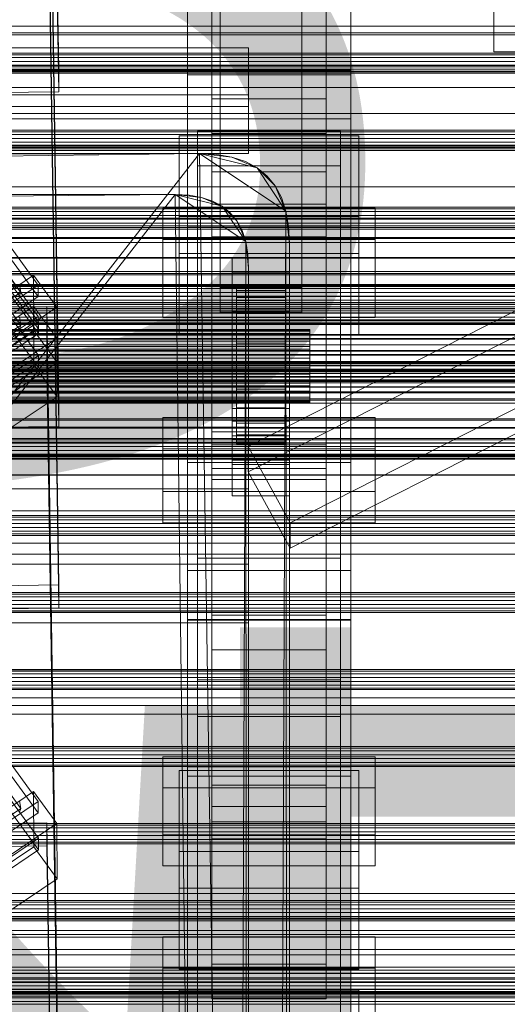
# Model space of a CAD drawing. Header units: millimetres. Extents: x -4395 to 65662, y -65530 to 6847.
# Tile 454 of 656: x 369 to 488, y -33423 to -33182. Entities that reach past the tile are written whole.
import ezdxf

# ---------------------------------------------------------------- set-up
doc = ezdxf.new("R2010")
doc.units = ezdxf.units.MM
for name, color, linetype, lineweight in [('COTAS_O', 1, 'Continuous', 0), ('COTAS_P', 1, 'Continuous', 0), ('frontal_C01', 7, 'Continuous', 0), ('frontal_C02', 7, 'Continuous', 0), ('frontal_C03', 7, 'Continuous', 0), ('frontal_secador', 7, 'Continuous', 0)]:
    doc.layers.add(name, color=color, linetype=linetype, lineweight=lineweight)
doc.dimstyles.new('R19_100', dxfattribs={"dimtxt": 250, "dimasz": 150, "dimexe": 150, "dimexo": 80, "dimgap": 100, "dimtad": 1, "dimtih": 1, "dimtoh": 1, "dimdsep": 46, "dimcen": 0.09, "dimadec": 0, "dimazin": 0, "dimtfac": 1, "dimtdec": 4, "dimtofl": 0, "dimtmove": 0, "dimatfit": 3, "dimfxl": 1, "dimtolj": 1, "dimtzin": 0, "dimarcsym": 0})

# ---------------------------------------------------------------- blocks, each defined once
blk = doc.blocks.new('DIM_R33_43')
at = {"layer": 'COTAS_O'}
for p, q in [((-1725, -33700), (-1575, -33655)), ((1725, -33700), (1575, -33655)), ((-1725, -34400), (-1725, -33700)), ((-1725, -33700), (1725, -33700)), ((-1725, -33700), (-1575, -33745)), ((1725, -33700), (1575, -33745)), ((1725, -34400), (1725, -33700))]:
    blk.add_line(p, q, dxfattribs=at)
blk.add_text('3450 O', height=250, dxfattribs=at).set_placement((0, -33600))
blk = doc.blocks.new('DIM_R33_44')
at = {"layer": 'COTAS_P'}
for p, q in [((-150, -32200), (550, -32200)), ((550, -32200), (505, -32350)), ((550, -34800), (550, -32200)), ((550, -32200), (595, -32350)), ((550, -34800), (505, -34650)), ((550, -34800), (595, -34650)), ((-150, -34800), (550, -34800))]:
    blk.add_line(p, q, dxfattribs=at)
blk.add_text('2600 P', height=250, rotation=90, dxfattribs=at).set_placement((450, -33500))

msp = doc.modelspace()

# ---------------------------------------------------------------- linework, layer by layer
at = {"layer": 'frontal_C01'}
for p, q in [((485, -32975.631), (485, -33190.144)), ((375.644, -32999.864), (378.512, -33194.239)), ((416, -33219.482), (416, -33003.631)), ((444, -33003.631), (444, -33219.482)), ((378.512, -33199.885), (375.644, -33005.509)), ((416, -33011.534), (416, -33227.386)), ((444, -33227.386), (444, -33011.534)), ((410, -33194.59), (410, -33043.584)), ((450, -33043.584), (450, -33194.59)), ((410, -33232.964), (410, -33081.958)), ((450, -33232.964), (450, -33081.958)), ((375.644, -33126.142), (378.512, -33320.517)), ((378.512, -33326.163), (375.644, -33131.787)), ((416, -33374.722), (416, -33158.871)), ((444, -33158.871), (444, -33374.722)), ((424.864, -33286.612), (674.864, -33159.979)), ((674.864, -33166.188), (424.864, -33292.821)), ((416, -33166.774), (416, -33382.625)), ((444, -33382.625), (444, -33166.774)), ((435.136, -33305.275), (685.136, -33178.643)), ((485, -33180.55), (485, -33190.144)), ((435.136, -33311.485), (685.136, -33184.852)), ((-425, -33189.122), (425, -33189.122)), ((425, -33189.122), (425, -33203.46)), ((425, -33189.122), (425, -33200.634)), ((485, -33190.144), (775, -33190.144)), ((378.512, -33194.239), (360.514, -33194.484)), ((378.512, -33199.885), (378.512, -33194.239)), ((450, -33194.59), (410, -33194.59)), ((410, -33194.59), (410, -33232.964)), ((410, -33290.556), (410, -33194.59)), ((450, -33232.964), (450, -33194.59)), ((450, -33194.59), (450, -33290.556)), ((360.514, -33200.129), (378.512, -33199.885)), ((425, -33200.634), (-425, -33200.634)), ((416, -33210.118), (416, -33201.65)), ((416, -33201.65), (444, -33201.65)), ((416, -33286.267), (416, -33201.65)), ((425, -33214.972), (425, -33200.634)), ((444, -33201.65), (444, -33210.118)), ((444, -33201.65), (444, -33286.267)), ((425, -33203.46), (-425, -33203.46)), ((425, -33214.972), (425, -33203.46)), ((345.969, -33209.443), (373.501, -33247.154)), ((412.5, -33218.011), (412.5, -33209.543)), ((412.5, -33209.543), (447.5, -33209.543)), ((412.5, -33487.752), (412.5, -33209.543)), ((447.5, -33209.543), (447.5, -33218.011)), ((447.5, -33209.543), (447.5, -33487.752)), ((408, -33230.435), (408, -33210.677)), ((408, -33210.677), (452, -33210.677)), ((408, -33239.457), (408, -33210.677)), ((444, -33210.118), (416, -33210.118)), ((416, -33210.118), (416, -33294.735)), ((444, -33294.735), (444, -33210.118)), ((452, -33210.677), (452, -33230.435)), ((452, -33210.677), (452, -33239.457)), ((373.513, -33249.977), (345.981, -33212.266)), ((-425, -33214.972), (425, -33214.972)), ((346.008, -33218.475), (373.539, -33256.187)), ((447.5, -33218.011), (412.5, -33218.011)), ((412.5, -33496.219), (412.5, -33218.011)), ((447.5, -33496.219), (447.5, -33218.011)), ((373.551, -33259.009), (346.02, -33221.298)), ((444, -33219.482), (416, -33219.482)), ((416, -33219.482), (416, -33227.386)), ((444, -33227.386), (444, -33219.482)), ((416, -33227.386), (444, -33227.386)), ((452, -33230.435), (408, -33230.435)), ((408, -33230.435), (408, -33259.215)), ((452, -33259.215), (452, -33230.435)), ((410, -33232.964), (450, -33232.964)), ((410, -33328.93), (410, -33232.964)), ((450, -33328.93), (450, -33232.964)), ((452, -33239.457), (408, -33239.457)), ((408, -33239.457), (408, -33259.215)), ((452, -33259.215), (452, -33239.457)), ((369.265, -33248.918), (363.53, -33241.062)), ((360.882, -33252.444), (372.35, -33244.736)), ((372.35, -33244.736), (372.408, -33258.285)), ((372.35, -33244.736), (378.086, -33252.593)), ((373.501, -33247.154), (362.033, -33254.862)), ((369.265, -33248.918), (368.888, -33247.022)), ((373.513, -33249.977), (373.501, -33247.154)), ((359.436, -33255.525), (369.265, -33248.918)), ((362.045, -33257.684), (373.513, -33249.977)), ((368.9, -33249.798), (369.265, -33248.918)), ((357.646, -33252.664), (375.644, -33252.419)), ((378.086, -33252.593), (366.618, -33260.3)), ((375.644, -33252.419), (375.644, -33258.065)), ((375.644, -33252.419), (378.512, -33446.795)), ((378.143, -33266.141), (378.086, -33252.593)), ((373.539, -33256.187), (362.071, -33263.894)), ((373.551, -33259.009), (373.539, -33256.187)), ((375.644, -33258.065), (357.646, -33258.309)), ((372.408, -33258.285), (360.939, -33265.992)), ((362.083, -33266.717), (373.551, -33259.009)), ((378.143, -33266.141), (372.408, -33258.285)), ((378.512, -33452.44), (375.644, -33258.065)), ((408, -33259.215), (452, -33259.215)), ((366.675, -33273.849), (378.143, -33266.141)), ((404, -33297.614), (404, -33279.55)), ((404, -33279.55), (456, -33279.55)), ((404, -33287.225), (404, -33279.55)), ((456, -33279.55), (456, -33297.614)), ((456, -33279.55), (456, -33287.225)), ((444, -33286.267), (416, -33286.267)), ((416, -33286.267), (416, -33294.735)), ((435.136, -33305.275), (424.864, -33286.612)), ((424.864, -33286.612), (424.864, -33292.821)), ((444, -33294.735), (444, -33286.267)), ((456, -33287.225), (404, -33287.225)), ((404, -33287.225), (404, -33305.289)), ((456, -33305.289), (456, -33287.225)), ((450, -33290.556), (410, -33290.556)), ((410, -33290.556), (410, -33328.93)), ((410, -33629.261), (410, -33290.556)), ((450, -33328.93), (450, -33290.556)), ((450, -33290.556), (450, -33629.261)), ((424.864, -33292.821), (435.136, -33311.485)), ((416, -33294.735), (444, -33294.735)), ((456, -33297.614), (404, -33297.614)), ((404, -33297.614), (404, -33305.289)), ((456, -33305.289), (456, -33297.614)), ((404, -33305.289), (456, -33305.289)), ((412.5, -33313.977), (412.5, -33305.509)), ((412.5, -33305.509), (447.5, -33305.509)), ((412.5, -33583.718), (412.5, -33305.509)), ((435.136, -33311.485), (435.136, -33305.275)), ((447.5, -33305.509), (447.5, -33313.977)), ((447.5, -33305.509), (447.5, -33583.718)), ((-425, -33315.399), (425, -33315.399)), ((447.5, -33313.977), (412.5, -33313.977)), ((412.5, -33592.186), (412.5, -33313.977)), ((425, -33315.399), (425, -33329.738)), ((425, -33315.399), (425, -33326.911)), ((447.5, -33592.186), (447.5, -33313.977)), ((450, -33316.996), (410, -33316.996)), ((410, -33316.996), (410, -33364.963)), ((410, -33468.002), (410, -33316.996)), ((450, -33364.963), (450, -33316.996)), ((450, -33316.996), (450, -33468.002)), ((378.512, -33320.517), (360.514, -33320.762)), ((378.512, -33326.163), (378.512, -33320.517)), ((425, -33326.911), (-425, -33326.911)), ((360.514, -33326.407), (378.512, -33326.163)), ((425, -33341.25), (425, -33326.911)), ((425, -33329.738), (-425, -33329.738)), ((410, -33328.93), (450, -33328.93)), ((410, -33667.635), (410, -33328.93)), ((416, -33336.396), (416, -33327.928)), ((416, -33327.928), (444, -33327.928)), ((416, -33413.281), (416, -33327.928)), ((425, -33341.25), (425, -33329.738)), ((444, -33327.928), (444, -33336.396)), ((444, -33327.928), (444, -33413.281)), ((450, -33667.635), (450, -33328.93)), ((345.969, -33335.721), (373.501, -33373.432)), ((444, -33336.396), (416, -33336.396)), ((416, -33336.396), (416, -33421.749)), ((444, -33421.749), (444, -33336.396)), ((373.513, -33376.255), (345.981, -33338.543)), ((-425, -33341.25), (425, -33341.25)), ((346.008, -33344.753), (373.539, -33382.464)), ((373.551, -33385.287), (346.02, -33347.575)), ((408, -33385.674), (408, -33365.917)), ((408, -33365.917), (452, -33365.917)), ((408, -33394.697), (408, -33365.917)), ((410, -33364.963), (450, -33364.963)), ((410, -33515.969), (410, -33364.963)), ((450, -33515.969), (450, -33364.963)), ((452, -33365.917), (452, -33385.674)), ((452, -33365.917), (452, -33394.697)), ((369.265, -33375.196), (363.53, -33367.34)), ((360.882, -33378.721), (372.35, -33371.014)), ((369.265, -33375.196), (368.888, -33373.299)), ((372.35, -33371.014), (372.408, -33384.562)), ((372.35, -33371.014), (378.086, -33378.871)), ((359.436, -33381.802), (369.265, -33375.196)), ((373.501, -33373.432), (362.033, -33381.14)), ((368.9, -33376.075), (369.265, -33375.196)), ((373.513, -33376.255), (373.501, -33373.432)), ((444, -33374.722), (416, -33374.722)), ((416, -33374.722), (416, -33382.625)), ((444, -33382.625), (444, -33374.722)), ((362.045, -33383.962), (373.513, -33376.255)), ((357.646, -33378.941), (375.644, -33378.697)), ((378.086, -33378.871), (366.618, -33386.578)), ((375.644, -33378.697), (375.644, -33384.342)), ((375.644, -33378.697), (378.512, -33573.072)), ((378.143, -33392.419), (378.086, -33378.871)), ((373.539, -33382.464), (362.071, -33390.172)), ((373.551, -33385.287), (373.539, -33382.464)), ((416, -33382.625), (444, -33382.625)), ((375.644, -33384.342), (357.646, -33384.587)), ((372.408, -33384.562), (360.939, -33392.27)), ((362.083, -33392.994), (373.551, -33385.287)), ((378.143, -33392.419), (372.408, -33384.562)), ((378.512, -33578.718), (375.644, -33384.342)), ((452, -33385.674), (408, -33385.674)), ((408, -33385.674), (408, -33414.455)), ((452, -33414.455), (452, -33385.674)), ((366.675, -33400.126), (378.143, -33392.419)), ((452, -33394.697), (408, -33394.697)), ((408, -33394.697), (408, -33414.455)), ((452, -33414.455), (452, -33394.697)), ((404, -33424.629), (404, -33406.564)), ((404, -33406.564), (456, -33406.564)), ((404, -33414.239), (404, -33406.564)), ((456, -33406.564), (456, -33424.629)), ((456, -33406.564), (456, -33414.239)), ((456, -33414.239), (404, -33414.239)), ((404, -33414.239), (404, -33432.303)), ((444, -33413.281), (416, -33413.281)), ((416, -33413.281), (416, -33421.749)), ((444, -33421.749), (444, -33413.281)), ((456, -33432.303), (456, -33414.239)), ((408, -33414.455), (452, -33414.455)), ((408, -33433.76), (408, -33419.648)), ((408, -33419.648), (452, -33419.648)), ((408, -33431.16), (408, -33419.648)), ((452, -33419.648), (452, -33433.76)), ((452, -33419.648), (452, -33431.16)), ((416, -33421.749), (444, -33421.749))]:
    msp.add_line(p, q, dxfattribs=at)
at = {"layer": 'frontal_C02'}
for p, q in [((410, -33329.126), (410, -32971.464)), ((450, -32971.464), (450, -33329.126)), ((410, -33367.308), (410, -33009.646)), ((450, -33367.308), (450, -33009.646)), ((375.644, -33082.39), (378.512, -33275.795)), ((378.512, -33281.756), (375.644, -33088.351)), ((410, -33195.783), (410, -33094.446)), ((450, -33195.783), (450, -33094.446)), ((418, -33247.792), (418, -33110.146)), ((438, -33110.146), (438, -33247.792)), ((418, -33116.107), (418, -33253.753)), ((438, -33253.753), (438, -33116.107)), ((410, -33148.056), (410, -33195.783)), ((410, -33505.718), (410, -33148.056)), ((450, -33195.783), (450, -33148.056)), ((450, -33148.056), (450, -33505.718)), ((416, -33235.357), (416, -33149.697)), ((444, -33149.697), (444, -33235.357)), ((416, -33158.638), (416, -33244.298)), ((444, -33244.298), (444, -33158.638)), ((450, -33161.186), (450, -33194.595)), ((450, -33206.517), (450, -33173.108)), ((-2250, -33185.445), (2250, -33185.445)), ((450, -33194.595), (-450, -33194.595)), ((450, -33206.517), (450, -33194.595)), ((410, -33195.783), (450, -33195.783)), ((410, -33553.445), (410, -33195.783)), ((450, -33553.445), (450, -33195.783)), ((-450, -33206.517), (450, -33206.517)), ((345.969, -33217.293), (373.501, -33254.816)), ((373.513, -33257.796), (345.981, -33220.274)), ((346.008, -33226.831), (373.539, -33264.354)), ((404, -33247.456), (404, -33228.381)), ((404, -33228.381), (456, -33228.381)), ((404, -33236.017), (404, -33228.381)), ((456, -33228.381), (456, -33247.456)), ((456, -33228.381), (456, -33236.017)), ((373.551, -33267.334), (346.02, -33229.812)), ((456, -33236.017), (404, -33236.017)), ((404, -33236.017), (404, -33255.092)), ((444, -33235.357), (416, -33235.357)), ((416, -33235.357), (416, -33244.298)), ((444, -33244.298), (444, -33235.357)), ((456, -33255.092), (456, -33236.017)), ((421, -33243.974), (421, -33240.398)), ((421, -33240.398), (435, -33240.398)), ((421, -33280.489), (421, -33240.398)), ((435, -33240.398), (435, -33243.974)), ((435, -33240.398), (435, -33280.489)), ((416, -33244.298), (444, -33244.298)), ((435, -33243.974), (421, -33243.974)), ((421, -33243.974), (421, -33284.065)), ((435, -33284.065), (435, -33243.974)), ((456, -33247.456), (404, -33247.456)), ((404, -33247.456), (404, -33255.092)), ((438, -33247.792), (418, -33247.792)), ((418, -33247.792), (418, -33253.753)), ((422, -33258.008), (422, -33248.016)), ((422, -33248.016), (422, -33248.462)), ((422, -33248.016), (434, -33248.016)), ((422, -33248.864), (422, -33248.016)), ((434, -33248.462), (434, -33248.016)), ((434, -33248.016), (434, -33258.008)), ((434, -33248.016), (434, -33248.864)), ((438, -33253.753), (438, -33247.792)), ((456, -33255.092), (456, -33247.456)), ((369.265, -33256.933), (363.53, -33249.115)), ((421, -33253.512), (421, -33249.935)), ((421, -33249.935), (435, -33249.935)), ((421, -33290.026), (421, -33249.935)), ((422, -33258.219), (422, -33248.462)), ((422, -33248.462), (422, -33250.171)), ((422, -33248.462), (434, -33248.462)), ((422, -33258.409), (422, -33248.864)), ((422, -33248.864), (434, -33248.864)), ((422, -33250.947), (422, -33248.864)), ((422, -33259.029), (422, -33250.171)), ((422, -33250.171), (422, -33253.028)), ((422, -33250.171), (434, -33250.171)), ((434, -33250.171), (434, -33248.462)), ((434, -33248.462), (434, -33258.219)), ((434, -33248.864), (434, -33258.409)), ((434, -33248.864), (434, -33250.947)), ((434, -33253.028), (434, -33250.171)), ((434, -33250.171), (434, -33259.029)), ((435, -33249.935), (435, -33253.512)), ((435, -33249.935), (435, -33290.026)), ((360.882, -33260.028), (372.35, -33252.358)), ((372.35, -33252.358), (372.408, -33266.665)), ((372.35, -33252.358), (378.086, -33260.176)), ((422, -33259.396), (422, -33250.947)), ((422, -33250.947), (434, -33250.947)), ((422, -33254.125), (422, -33250.947)), ((434, -33250.947), (434, -33259.396)), ((434, -33250.947), (434, -33254.125)), ((373.501, -33254.816), (362.033, -33262.485)), ((369.265, -33256.933), (368.888, -33254.961)), ((373.513, -33257.796), (373.501, -33254.816)), ((404, -33255.092), (456, -33255.092)), ((418, -33253.753), (438, -33253.753)), ((435, -33253.512), (421, -33253.512)), ((421, -33253.512), (421, -33293.603)), ((422, -33260.382), (422, -33253.028)), ((422, -33253.028), (422, -33256.836)), ((422, -33253.028), (434, -33253.028)), ((422, -33260.901), (422, -33254.125)), ((422, -33254.125), (434, -33254.125)), ((422, -33258.18), (422, -33254.125)), ((434, -33256.836), (434, -33253.028)), ((434, -33253.028), (434, -33260.382)), ((434, -33254.125), (434, -33260.901)), ((434, -33254.125), (434, -33258.18)), ((435, -33293.603), (435, -33253.512)), ((359.436, -33263.506), (369.265, -33256.933)), ((362.045, -33265.466), (373.513, -33257.796)), ((368.9, -33257.892), (369.265, -33256.933)), ((422, -33262.186), (422, -33256.836)), ((422, -33256.836), (422, -33261.337)), ((422, -33256.836), (434, -33256.836)), ((434, -33261.337), (434, -33256.836)), ((434, -33256.836), (434, -33262.186)), ((-440, -33258.008), (440, -33258.008)), ((-440, -33258.219), (440, -33258.219)), ((-440, -33258.409), (440, -33258.409)), ((-440, -33259.029), (440, -33259.029)), ((-440, -33259.396), (440, -33259.396)), ((378.086, -33260.176), (366.618, -33267.845)), ((378.143, -33274.482), (378.086, -33260.176)), ((422, -33258.219), (422, -33258.008)), ((434, -33258.008), (422, -33258.008)), ((422, -33258.008), (422, -33258.409)), ((422, -33262.822), (422, -33258.18)), ((422, -33258.18), (434, -33258.18)), ((422, -33262.836), (422, -33258.18)), ((422, -33259.029), (422, -33258.219)), ((434, -33258.219), (422, -33258.219)), ((434, -33258.409), (422, -33258.409)), ((422, -33258.409), (422, -33259.396)), ((422, -33260.382), (422, -33259.029)), ((434, -33259.029), (422, -33259.029)), ((434, -33259.396), (422, -33259.396)), ((422, -33259.396), (422, -33260.901)), ((434, -33258.008), (434, -33258.219)), ((434, -33258.409), (434, -33258.008)), ((434, -33258.18), (434, -33262.822)), ((434, -33258.18), (434, -33262.836)), ((434, -33258.219), (434, -33259.029)), ((434, -33259.396), (434, -33258.409)), ((434, -33259.029), (434, -33260.382)), ((434, -33260.901), (434, -33259.396)), ((440, -33258.219), (440, -33258.008)), ((440, -33258.008), (440, -33258.409)), ((440, -33259.029), (440, -33258.219)), ((440, -33258.409), (440, -33259.396)), ((440, -33260.382), (440, -33259.029)), ((440, -33259.396), (440, -33260.901)), ((-440, -33260.382), (440, -33260.382)), ((-440, -33260.901), (440, -33260.901)), ((-440, -33262.186), (440, -33262.186)), ((357.646, -33260.487), (375.644, -33260.244)), ((375.644, -33260.244), (375.644, -33266.205)), ((375.644, -33260.244), (378.512, -33453.649)), ((422, -33262.186), (422, -33260.382)), ((434, -33260.382), (422, -33260.382)), ((434, -33260.901), (422, -33260.901)), ((422, -33260.901), (422, -33262.822)), ((422, -33261.337), (422, -33264.318)), ((434, -33261.337), (422, -33261.337)), ((422, -33261.337), (422, -33266.224)), ((422, -33264.318), (422, -33262.186)), ((434, -33262.186), (422, -33262.186)), ((434, -33260.382), (434, -33262.186)), ((434, -33262.822), (434, -33260.901)), ((434, -33264.318), (434, -33261.337)), ((434, -33266.224), (434, -33261.337)), ((434, -33262.186), (434, -33264.318)), ((440, -33262.186), (440, -33260.382)), ((440, -33260.901), (440, -33262.822)), ((440, -33264.318), (440, -33262.186)), ((-440, -33262.822), (440, -33262.822)), ((440, -33264.318), (-440, -33264.318)), ((-440, -33265.028), (440, -33265.028)), ((373.539, -33264.354), (362.071, -33272.023)), ((373.551, -33267.334), (373.539, -33264.354)), ((434, -33262.822), (422, -33262.822)), ((422, -33262.822), (422, -33265.028)), ((422, -33265.028), (422, -33262.836)), ((422, -33262.836), (434, -33262.836)), ((422, -33267.776), (422, -33262.836)), ((422, -33264.318), (434, -33264.318)), ((422, -33266.633), (422, -33264.318)), ((434, -33265.028), (422, -33265.028)), ((422, -33265.028), (422, -33267.368)), ((434, -33265.028), (434, -33262.822)), ((434, -33262.836), (434, -33265.028)), ((434, -33262.836), (434, -33267.776)), ((434, -33264.318), (434, -33266.633)), ((434, -33267.368), (434, -33265.028)), ((440, -33262.822), (440, -33265.028)), ((440, -33266.633), (440, -33264.318)), ((440, -33265.028), (440, -33267.368)), ((-440, -33266.633), (440, -33266.633)), ((-440, -33267.368), (440, -33267.368)), ((375.644, -33266.205), (357.646, -33266.448)), ((372.408, -33266.665), (360.939, -33274.334)), ((362.083, -33275.003), (373.551, -33267.334)), ((378.143, -33274.482), (372.408, -33266.665)), ((378.512, -33459.61), (375.644, -33266.205)), ((422, -33266.633), (422, -33266.224)), ((422, -33266.224), (422, -33271.164)), ((422, -33266.224), (434, -33266.224)), ((422, -33268.973), (422, -33266.633)), ((434, -33266.633), (422, -33266.633)), ((422, -33267.368), (422, -33267.776)), ((434, -33267.368), (422, -33267.368)), ((422, -33267.368), (422, -33269.683)), ((434, -33271.164), (434, -33266.224)), ((434, -33266.224), (434, -33266.633)), ((434, -33266.633), (434, -33268.973)), ((434, -33267.776), (434, -33267.368)), ((434, -33269.683), (434, -33267.368)), ((440, -33268.973), (440, -33266.633)), ((440, -33267.368), (440, -33269.683)), ((-440, -33268.973), (440, -33268.973)), ((-440, -33269.683), (440, -33269.683)), ((422, -33267.776), (434, -33267.776)), ((422, -33272.663), (422, -33267.776)), ((422, -33271.178), (422, -33268.973)), ((422, -33268.973), (422, -33271.164)), ((434, -33268.973), (422, -33268.973)), ((422, -33269.683), (422, -33272.663)), ((434, -33269.683), (422, -33269.683)), ((422, -33269.683), (422, -33271.815)), ((434, -33267.776), (434, -33272.663)), ((434, -33271.164), (434, -33268.973)), ((434, -33268.973), (434, -33271.178)), ((434, -33272.663), (434, -33269.683)), ((434, -33271.815), (434, -33269.683)), ((440, -33271.178), (440, -33268.973)), ((440, -33269.683), (440, -33271.815)), ((-440, -33271.178), (440, -33271.178)), ((-440, -33271.815), (440, -33271.815)), ((-425, -33270.442), (425, -33270.442)), ((422, -33271.164), (422, -33275.82)), ((422, -33271.164), (434, -33271.164)), ((422, -33273.099), (422, -33271.178)), ((422, -33271.178), (422, -33275.82)), ((434, -33271.178), (422, -33271.178)), ((422, -33271.815), (422, -33277.164)), ((434, -33271.815), (422, -33271.815)), ((422, -33271.815), (422, -33273.619)), ((425, -33270.442), (425, -33285.583)), ((425, -33270.442), (425, -33281.896)), ((434, -33275.82), (434, -33271.164)), ((434, -33275.82), (434, -33271.178)), ((434, -33271.178), (434, -33273.099)), ((434, -33277.164), (434, -33271.815)), ((434, -33273.619), (434, -33271.815)), ((440, -33273.099), (440, -33271.178)), ((440, -33271.815), (440, -33273.619)), ((-440, -33273.099), (440, -33273.099)), ((-440, -33273.619), (440, -33273.619)), ((-440, -33274.604), (440, -33274.604)), ((366.675, -33282.151), (378.143, -33274.482)), ((422, -33272.663), (434, -33272.663)), ((422, -33277.164), (422, -33272.663)), ((422, -33274.604), (422, -33273.099)), ((422, -33273.099), (422, -33279.875)), ((434, -33273.099), (422, -33273.099)), ((422, -33273.619), (422, -33280.973)), ((434, -33273.619), (422, -33273.619)), ((422, -33273.619), (422, -33274.972)), ((422, -33275.591), (422, -33274.604)), ((422, -33274.604), (422, -33283.053)), ((434, -33274.604), (422, -33274.604)), ((434, -33272.663), (434, -33277.164)), ((434, -33279.875), (434, -33273.099)), ((434, -33273.099), (434, -33274.604)), ((434, -33280.973), (434, -33273.619)), ((434, -33274.972), (434, -33273.619)), ((434, -33283.053), (434, -33274.604)), ((434, -33274.604), (434, -33275.591)), ((440, -33274.604), (440, -33273.099)), ((440, -33273.619), (440, -33274.972)), ((440, -33275.591), (440, -33274.604)), ((-440, -33274.972), (440, -33274.972)), ((-440, -33275.591), (440, -33275.591)), ((-440, -33275.781), (440, -33275.781)), ((-440, -33275.993), (440, -33275.993)), ((378.512, -33275.795), (360.514, -33276.038)), ((378.512, -33281.756), (378.512, -33275.795)), ((422, -33274.972), (422, -33283.829)), ((434, -33274.972), (422, -33274.972)), ((422, -33274.972), (422, -33275.781)), ((422, -33275.993), (422, -33275.591)), ((422, -33275.591), (422, -33285.137)), ((434, -33275.591), (422, -33275.591)), ((422, -33275.781), (422, -33285.538)), ((434, -33275.781), (422, -33275.781)), ((422, -33275.781), (422, -33275.993)), ((422, -33275.82), (422, -33279.875)), ((422, -33275.82), (434, -33275.82)), ((422, -33275.993), (422, -33285.984)), ((434, -33275.993), (422, -33275.993)), ((434, -33283.829), (434, -33274.972)), ((434, -33275.781), (434, -33274.972)), ((434, -33285.137), (434, -33275.591)), ((434, -33275.591), (434, -33275.993)), ((434, -33285.538), (434, -33275.781)), ((434, -33275.993), (434, -33275.781)), ((434, -33279.875), (434, -33275.82)), ((434, -33285.984), (434, -33275.993)), ((440, -33274.972), (440, -33275.781)), ((440, -33275.993), (440, -33275.591)), ((440, -33275.781), (440, -33275.993)), ((421, -33291.037), (421, -33277.327)), ((421, -33277.327), (435, -33277.327)), ((421, -33284.963), (421, -33277.327)), ((422, -33277.164), (434, -33277.164)), ((422, -33280.973), (422, -33277.164)), ((434, -33277.164), (434, -33280.973)), ((435, -33277.327), (435, -33291.037)), ((435, -33277.327), (435, -33284.963)), ((425, -33281.896), (-425, -33281.896)), ((360.514, -33282), (378.512, -33281.756)), ((435, -33280.489), (421, -33280.489)), ((421, -33280.489), (421, -33284.065)), ((422, -33279.875), (422, -33283.053)), ((422, -33279.875), (434, -33279.875)), ((422, -33280.973), (434, -33280.973)), ((422, -33283.829), (422, -33280.973)), ((425, -33297.037), (425, -33281.896)), ((434, -33283.053), (434, -33279.875)), ((434, -33280.973), (434, -33283.829)), ((435, -33284.065), (435, -33280.489)), ((416, -33292.029), (416, -33283.087)), ((416, -33283.087), (444, -33283.087)), ((416, -33369.48), (416, -33283.087)), ((421, -33284.065), (435, -33284.065)), ((422, -33283.053), (422, -33285.137)), ((422, -33283.053), (434, -33283.053)), ((422, -33283.829), (434, -33283.829)), ((422, -33285.538), (422, -33283.829)), ((434, -33285.137), (434, -33283.053)), ((434, -33283.829), (434, -33285.538)), ((444, -33283.087), (444, -33292.029)), ((444, -33283.087), (444, -33369.48)), ((425, -33285.583), (-425, -33285.583)), ((435, -33284.963), (421, -33284.963)), ((421, -33284.963), (421, -33298.674)), ((422, -33285.137), (422, -33285.984)), ((422, -33285.137), (434, -33285.137)), ((422, -33285.538), (434, -33285.538)), ((422, -33285.984), (422, -33285.538)), ((422, -33285.984), (434, -33285.984)), ((425, -33297.037), (425, -33285.583)), ((434, -33285.984), (434, -33285.137)), ((434, -33285.538), (434, -33285.984)), ((435, -33298.674), (435, -33284.963)), ((435, -33290.026), (421, -33290.026)), ((421, -33290.026), (421, -33293.603)), ((435, -33291.037), (421, -33291.037)), ((421, -33291.037), (421, -33298.674)), ((435, -33293.603), (435, -33290.026)), ((435, -33298.674), (435, -33291.037)), ((444, -33292.029), (416, -33292.029)), ((416, -33292.029), (416, -33378.421)), ((421, -33293.603), (435, -33293.603)), ((444, -33378.421), (444, -33292.029)), ((-425, -33297.037), (425, -33297.037)), ((421, -33298.674), (435, -33298.674)), ((450, -33329.126), (410, -33329.126)), ((410, -33329.126), (410, -33367.308)), ((410, -33686.788), (410, -33329.126)), ((450, -33367.308), (450, -33329.126)), ((450, -33329.126), (450, -33686.788)), ((412.5, -33352.688), (412.5, -33343.746)), ((412.5, -33343.746), (447.5, -33343.746)), ((412.5, -33525.111), (412.5, -33343.746)), ((447.5, -33343.746), (447.5, -33352.688)), ((447.5, -33343.746), (447.5, -33525.111)), ((447.5, -33352.688), (412.5, -33352.688)), ((412.5, -33534.052), (412.5, -33352.688)), ((447.5, -33534.052), (447.5, -33352.688)), ((404, -33381.579), (404, -33362.504)), ((404, -33362.504), (456, -33362.504)), ((404, -33370.14), (404, -33362.504)), ((456, -33362.504), (456, -33381.579)), ((456, -33362.504), (456, -33370.14)), ((410, -33367.308), (450, -33367.308)), ((410, -33724.97), (410, -33367.308)), ((450, -33724.97), (450, -33367.308)), ((456, -33370.14), (404, -33370.14)), ((404, -33370.14), (404, -33389.216)), ((444, -33369.48), (416, -33369.48)), ((416, -33369.48), (416, -33378.421)), ((444, -33378.421), (444, -33369.48)), ((456, -33389.216), (456, -33370.14)), ((416, -33378.421), (444, -33378.421)), ((456, -33381.579), (404, -33381.579)), ((404, -33381.579), (404, -33389.216)), ((456, -33389.216), (456, -33381.579)), ((404, -33389.216), (456, -33389.216))]:
    msp.add_line(p, q, dxfattribs=at)
at = {"layer": 'frontal_C03'}
for p, q in [((1270, -33190.463), (-1230, -33190.463)), ((1270, -33190.849), (-1230, -33190.849)), ((1270, -33191.515), (-1230, -33191.515)), ((-1230, -33192.448), (1270, -33192.448)), ((1270, -33193.39), (-1230, -33193.39)), ((1270, -33194.322), (-1230, -33194.322)), ((1270, -33194.988), (-1230, -33194.988)), ((1270, -33195.374), (-1230, -33195.374)), ((1270, -33209.304), (-1230, -33209.304)), ((1270, -33209.69), (-1230, -33209.69)), ((1270, -33210.356), (-1230, -33210.356)), ((-1230, -33211.289), (1270, -33211.289)), ((1270, -33212.231), (-1230, -33212.231)), ((1270, -33213.163), (-1230, -33213.163)), ((1270, -33213.829), (-1230, -33213.829)), ((1270, -33214.215), (-1230, -33214.215)), ((1270, -33228.145), (-1230, -33228.145)), ((1270, -33228.531), (-1230, -33228.531)), ((1270, -33229.197), (-1230, -33229.197)), ((-1230, -33230.129), (1270, -33230.129)), ((1270, -33230.841), (-1230, -33230.841)), ((1270, -33230.926), (-1230, -33230.926)), ((1270, -33231.072), (-1230, -33231.072)), ((1270, -33232.004), (-1230, -33232.004)), ((1270, -33232.67), (-1230, -33232.67)), ((1270, -33233.056), (-1230, -33233.056)), ((1270, -33235.54), (-1230, -33235.54)), ((1270, -33235.782), (-1230, -33235.782)), ((1270, -33236.725), (-1230, -33236.725)), ((1270, -33236.791), (-1230, -33236.791)), ((1270, -33240.396), (-1230, -33240.396)), ((1270, -33240.585), (-1230, -33240.585)), ((1270, -33244.309), (-1230, -33244.309)), ((1270, -33244.671), (-1230, -33244.671)), ((1270, -33246.986), (-1230, -33246.986)), ((1270, -33247.246), (-1230, -33247.246)), ((1270, -33247.372), (-1230, -33247.372)), ((1270, -33247.529), (-1230, -33247.529)), ((1270, -33248.038), (-1230, -33248.038)), ((-1230, -33248.97), (1270, -33248.97)), ((1270, -33249.913), (-1230, -33249.913)), ((1516, -33251.456), (-1476, -33251.456)), ((1516, -33251.483), (-1476, -33251.483)), ((1516, -33252.447), (-1476, -33252.447)), ((1516, -33252.473), (-1476, -33252.473)), ((1516, -33252.925), (-1476, -33252.925)), ((1516, -33253), (-1476, -33253)), ((1270, -33250.845), (-1230, -33250.845)), ((1270, -33251.511), (-1230, -33251.511)), ((1270, -33251.897), (-1230, -33251.897)), ((1516, -33253.915), (-1476, -33253.915)), ((1516, -33253.991), (-1476, -33253.991)), ((1516, -33255.665), (-1476, -33255.665)), ((1516, -33255.778), (-1476, -33255.778)), ((1516, -33256.655), (-1476, -33256.655)), ((1516, -33256.769), (-1476, -33256.769)), ((1270, -33255.811), (-1230, -33255.811)), ((1270, -33256.233), (-1230, -33256.233)), ((-1230, -33256.239), (1270, -33256.239)), ((-1230, -33256.567), (1270, -33256.567)), ((1516, -33259.259), (-1476, -33259.259)), ((-1476, -33259.393), (1516, -33259.393)), ((1516, -33260.25), (-1476, -33260.25)), ((-1476, -33260.384), (1516, -33260.384)), ((1516, -33263.161), (-1476, -33263.161)), ((1516, -33263.295), (-1476, -33263.295)), ((1516, -33264.152), (-1476, -33264.152)), ((1516, -33264.285), (-1476, -33264.285)), ((1516, -33266.776), (-1476, -33266.776)), ((1516, -33266.889), (-1476, -33266.889)), ((1270, -33265.827), (-1230, -33265.827)), ((1270, -33265.987), (-1230, -33265.987)), ((1270, -33266.213), (-1230, -33266.213)), ((1270, -33266.321), (-1230, -33266.321)), ((1270, -33266.879), (-1230, -33266.879)), ((1516, -33267.767), (-1476, -33267.767)), ((1516, -33267.88), (-1476, -33267.88)), ((1516, -33269.554), (-1476, -33269.554)), ((1516, -33269.629), (-1476, -33269.629)), ((-1230, -33267.811), (1270, -33267.811)), ((1270, -33268.297), (-1230, -33268.297)), ((1270, -33268.724), (-1230, -33268.724)), ((1270, -33268.754), (-1230, -33268.754)), ((1270, -33269.686), (-1230, -33269.686)), ((-1580, -33272.082), (1620, -33272.082)), ((1516, -33270.544), (-1476, -33270.544)), ((1516, -33270.62), (-1476, -33270.62)), ((1516, -33271.071), (-1476, -33271.071)), ((1516, -33271.098), (-1476, -33271.098)), ((1516, -33272.062), (-1476, -33272.062)), ((1516, -33272.089), (-1476, -33272.089)), ((1270, -33270.352), (-1230, -33270.352)), ((1270, -33270.738), (-1230, -33270.738)), ((1620, -33276.082), (-1580, -33276.082)), ((1270, -33275.024), (-1230, -33275.024)), ((1270, -33275.307), (-1230, -33275.307)), ((1270, -33279.864), (-1230, -33279.864)), ((1270, -33280.227), (-1230, -33280.227)), ((1270, -33281.969), (-1230, -33281.969)), ((1270, -33282.158), (-1230, -33282.158)), ((1270, -33284.668), (-1230, -33284.668)), ((1270, -33285.054), (-1230, -33285.054)), ((1270, -33285.72), (-1230, -33285.72)), ((1270, -33285.763), (-1230, -33285.763)), ((1270, -33285.829), (-1230, -33285.829)), ((-1230, -33286.652), (1270, -33286.652)), ((1270, -33287.594), (-1230, -33287.594)), ((1270, -33288.527), (-1230, -33288.527)), ((1270, -33288.753), (-1230, -33288.753)), ((1270, -33288.995), (-1230, -33288.995)), ((1270, -33289.193), (-1230, -33289.193)), ((1270, -33289.579), (-1230, -33289.579)), ((1270, -33293.61), (-1230, -33293.61)), ((1270, -33293.695), (-1230, -33293.695)), ((1270, -33303.509), (-1230, -33303.509)), ((1270, -33303.895), (-1230, -33303.895)), ((1270, -33304.561), (-1230, -33304.561)), ((-1230, -33305.493), (1270, -33305.493)), ((1270, -33306.435), (-1230, -33306.435)), ((1270, -33307.368), (-1230, -33307.368)), ((1270, -33308.034), (-1230, -33308.034)), ((1270, -33308.42), (-1230, -33308.42)), ((1270, -33322.35), (-1230, -33322.35)), ((1270, -33322.736), (-1230, -33322.736)), ((1270, -33323.402), (-1230, -33323.402)), ((-1230, -33324.334), (1270, -33324.334)), ((1270, -33325.276), (-1230, -33325.276)), ((1270, -33326.208), (-1230, -33326.208)), ((1270, -33326.875), (-1230, -33326.875)), ((1270, -33327.261), (-1230, -33327.261)), ((1270, -33341.191), (-1230, -33341.191)), ((1270, -33341.577), (-1230, -33341.577)), ((1270, -33342.243), (-1230, -33342.243)), ((-1230, -33343.175), (1270, -33343.175)), ((1270, -33344.117), (-1230, -33344.117)), ((1270, -33345.049), (-1230, -33345.049)), ((1270, -33345.716), (-1230, -33345.716)), ((1270, -33346.102), (-1230, -33346.102)), ((-1580, -33348.082), (1620, -33348.082)), ((-1580, -33352.082), (1620, -33352.082)), ((1270, -33360.032), (-1230, -33360.032)), ((1270, -33360.418), (-1230, -33360.418)), ((1270, -33361.084), (-1230, -33361.084)), ((-1230, -33362.016), (1270, -33362.016)), ((1270, -33362.958), (-1230, -33362.958)), ((1270, -33363.89), (-1230, -33363.89)), ((1270, -33364.557), (-1230, -33364.557)), ((1270, -33364.943), (-1230, -33364.943)), ((1270, -33378.873), (-1230, -33378.873)), ((1270, -33379.259), (-1230, -33379.259)), ((1270, -33379.925), (-1230, -33379.925)), ((-1230, -33380.857), (1270, -33380.857)), ((1270, -33381.799), (-1230, -33381.799)), ((1270, -33382.731), (-1230, -33382.731)), ((1270, -33383.398), (-1230, -33383.398)), ((1270, -33383.784), (-1230, -33383.784)), ((1270, -33397.714), (-1230, -33397.714)), ((1270, -33398.1), (-1230, -33398.1)), ((1270, -33398.766), (-1230, -33398.766)), ((-1230, -33399.698), (1270, -33399.698)), ((1270, -33400.64), (-1230, -33400.64)), ((1270, -33401.572), (-1230, -33401.572)), ((1270, -33402.239), (-1230, -33402.239)), ((1270, -33402.625), (-1230, -33402.625)), ((1270, -33415.482), (-1230, -33415.482)), ((1270, -33415.567), (-1230, -33415.567)), ((1270, -33416.555), (-1230, -33416.555)), ((1270, -33416.941), (-1230, -33416.941)), ((1270, -33417.607), (-1230, -33417.607)), ((-1230, -33418.539), (1270, -33418.539)), ((1270, -33419.481), (-1230, -33419.481)), ((1270, -33420.182), (-1230, -33420.182)), ((1270, -33420.413), (-1230, -33420.413)), ((1270, -33420.424), (-1230, -33420.424)), ((1270, -33421.08), (-1230, -33421.08)), ((1270, -33421.466), (-1230, -33421.466))]:
    msp.add_line(p, q, dxfattribs=at)
at = {"layer": 'frontal_secador'}
for p, q in [((1250, -33183.856), (-1250, -33183.856)), ((1250, -33185.455), (-1250, -33185.455)), ((1250, -33186), (-1250, -33186)), ((1360, -33193.5), (-1360, -33193.5)), ((1360, -33194.863), (-1360, -33194.863)), ((1250, -33193.75), (-1250, -33193.75)), ((1360, -33198.859), (-1360, -33198.859)), ((1360, -33205.216), (-1360, -33205.216)), ((1360, -33213.5), (-1360, -33213.5)), ((1250, -33212.924), (-1250, -33212.924)), ((413, -33215), (-433.02, -33225.78)), ((413, -33215), (-431.48, -34297.08)), ((413, -33215), (-424.22, -33216.98)), ((413, -33215), (-417.18, -33215.22)), ((-413, -33215), (413, -33215)), ((413, -33215), (417.18, -33215.22)), ((420.92, -33215.88), (413, -33215)), ((427.08, -33218.52), (413, -33215)), ((434.12, -33229.08), (413, -33215)), ((429.5, -34299.5), (413, -33215)), ((417.18, -33215.22), (420.92, -33215.88)), ((420.92, -33215.88), (424.22, -33216.98)), ((427.08, -33218.52), (420.92, -33215.88)), ((424.22, -33216.98), (427.08, -33218.52)), ((427.08, -33218.52), (429.5, -33220.5)), ((431.48, -33222.92), (427.08, -33218.52)), ((434.12, -33229.08), (427.08, -33218.52)), ((429.5, -33220.5), (431.48, -33222.92)), ((1360, -33223.147), (-1360, -33223.147)), ((431.48, -33222.92), (433.02, -33225.78)), ((434.12, -33229.08), (431.48, -33222.92)), ((407, -33225), (-423.38, -33233.82)), ((407, -33225), (-422.12, -34288.52)), ((407, -33225), (-416.18, -33226.62)), ((407, -33225), (-410.42, -33225.18)), ((-407, -33225), (407, -33225)), ((407, -33225), (410.42, -33225.18)), ((413.48, -33225.72), (407, -33225)), ((418.52, -33227.88), (407, -33225)), ((424.28, -33236.52), (407, -33225)), ((420.5, -34290.5), (407, -33225)), ((410.42, -33225.18), (413.48, -33225.72)), ((413.48, -33225.72), (416.18, -33226.62)), ((418.52, -33227.88), (413.48, -33225.72)), ((433.02, -33225.78), (434.12, -33229.08)), ((416.18, -33226.62), (418.52, -33227.88)), ((418.52, -33227.88), (420.5, -33229.5)), ((422.12, -33231.48), (418.52, -33227.88)), ((424.28, -33236.52), (418.52, -33227.88)), ((420.5, -33229.5), (422.12, -33231.48)), ((429.5, -34299.5), (434.12, -33229.08)), ((434.12, -33229.08), (434.78, -33232.82)), ((435, -33237), (434.12, -33229.08)), ((434.78, -34287.18), (434.12, -33229.08)), ((-1360, -33233.5), (1360, -33233.5)), ((-1250, -33233.5), (1250, -33233.5)), ((422.12, -33231.48), (423.38, -33233.82)), ((424.28, -33236.52), (422.12, -33231.48)), ((434.78, -33232.82), (435, -33237)), ((423.38, -33233.82), (424.28, -33236.52)), ((420.5, -34290.5), (424.28, -33236.52)), ((424.28, -33236.52), (424.82, -33239.58)), ((425, -33243), (424.28, -33236.52)), ((424.82, -34280.42), (424.28, -33236.52)), ((434.78, -34287.18), (435, -33237)), ((435, -33237), (435, -34283)), ((424.82, -33239.58), (425, -33243)), ((424.82, -34280.42), (425, -33243)), ((425, -33243), (425, -34277)), ((1360, -33243.853), (-1360, -33243.853)), ((-1400, -33250), (1400, -33250)), ((-1250, -33250), (1250, -33250)), ((1360, -33253.5), (-1360, -33253.5)), ((1250, -33254.076), (-1250, -33254.076)), ((-1250, -33255), (1250, -33255)), ((1360, -33261.784), (-1360, -33261.784)), ((1360, -33268.141), (-1360, -33268.141)), ((1360, -33272.137), (-1360, -33272.137)), ((1360, -33273.5), (-1360, -33273.5)), ((1250, -33273.25), (-1250, -33273.25)), ((1250, -33289.715), (-1250, -33289.715)), ((1250, -33302.349), (-1250, -33302.349)), ((1250, -33310.291), (-1250, -33310.291)), ((1250, -33313), (-1250, -33313)), ((-1250, -33345), (1250, -33345)), ((-1250, -33350), (1250, -33350)), ((-1250, -33396), (1250, -33396)), ((-1250, -33402), (1250, -33402)), ((-1250, -33405), (1250, -33405)), ((1250, -33406), (-1250, -33406)), ((-1250, -33406.659), (1250, -33406.659)), ((1250, -33409.659), (-1250, -33409.659)), ((-1250, -33411), (1250, -33411)), ((1250, -33414), (-1250, -33414)), ((-1250, -33414.728), (1250, -33414.728)), ((-1250, -33417.588), (1250, -33417.588)), ((1250, -33417.611), (-1250, -33417.611)), ((1250, -33417.728), (-1250, -33417.728)), ((-1250, -33419.387), (1250, -33419.387)), ((1250, -33419.918), (-1250, -33419.918)), ((-1250, -33420), (1250, -33420)), ((1250, -33420.588), (-1250, -33420.588)), ((1250, -33422.387), (-1250, -33422.387)), ((1250, -33423), (-1250, -33423))]:
    msp.add_line(p, q, dxfattribs=at)

# ---------------------------------------------------------------- dimensions: what is measured, and where the dimension line sits
at = {"layer": 'COTAS_O'}
dim = msp.add_aligned_dim(p1=(-1725, -34400), p2=(1725, -34400), distance=700, text='<> O', dimstyle='R19_100', dxfattribs=at)
dim.commit()
dim.dimension.update_dxf_attribs({"geometry": 'DIM_R33_43', "text_midpoint": (0, -33700)})
at = {"layer": 'COTAS_P'}
dim = msp.add_aligned_dim(p1=(-150, -34800), p2=(-150, -32200), distance=-700, text='<> P', dimstyle='R19_100', dxfattribs=at)
dim.commit()
dim.dimension.update_dxf_attribs({"geometry": 'DIM_R33_44', "text_midpoint": (550, -33500)})

doc.saveas('drawing.dxf')
